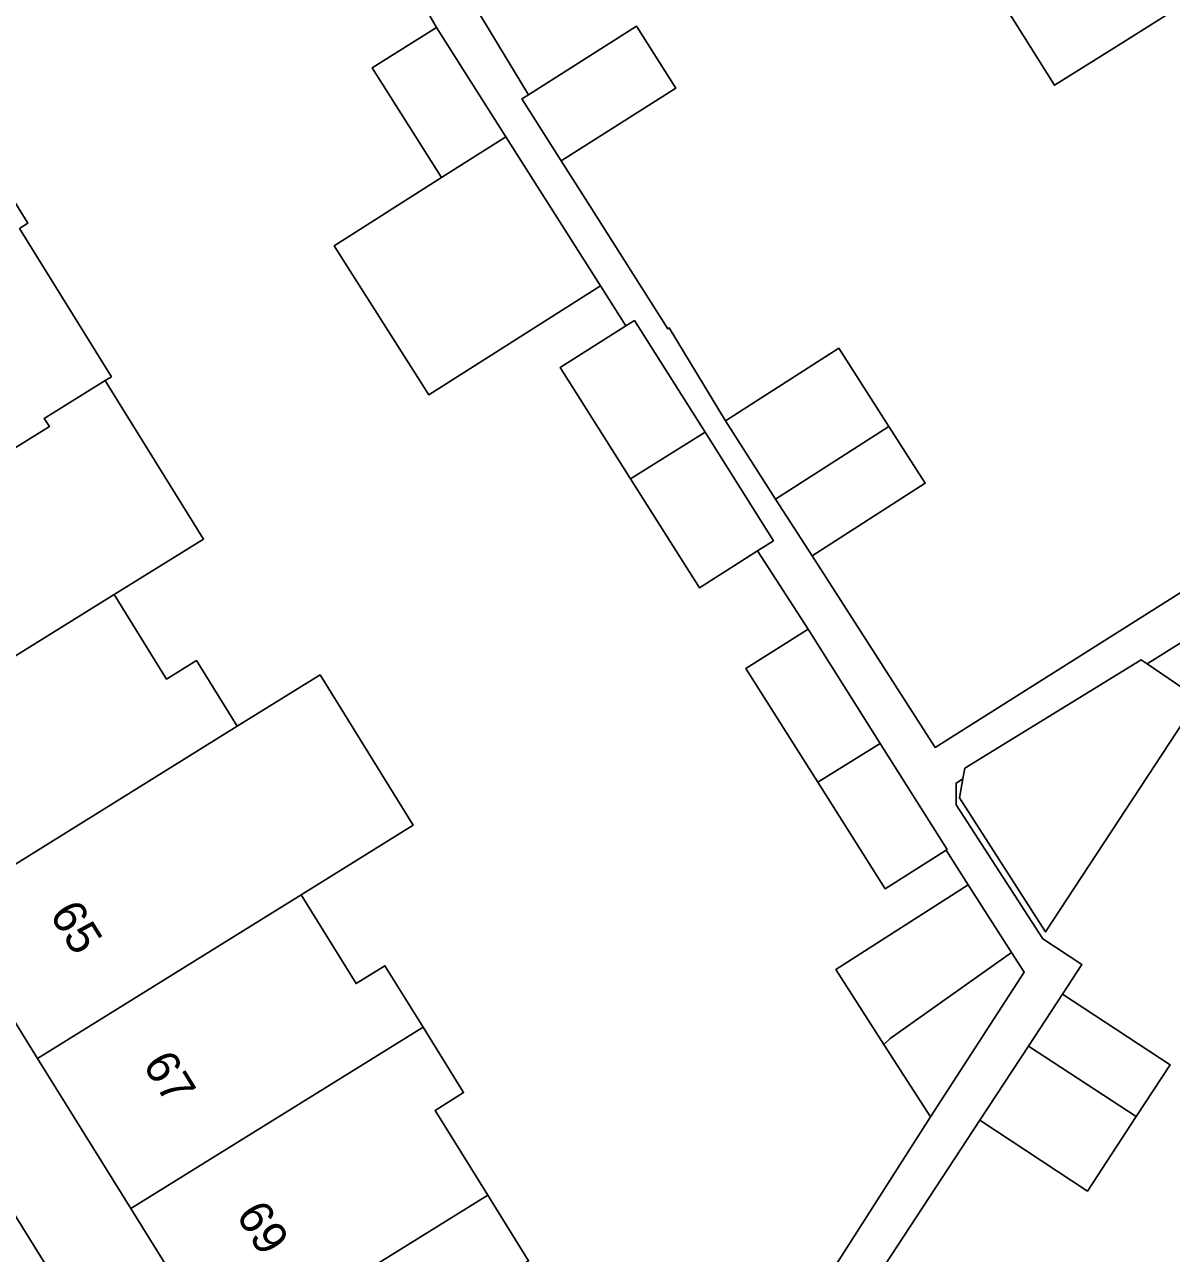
# Model space of a CAD drawing. Extents: x 159280 to 160375, y 384531 to 385872.
# Drawn here: x 160088.12 to 160121.96, y 385062.29 to 385098.53 of the extents above; entities that cross this region are included whole.
import ezdxf

# ---------------------------------------------------------------- set-up
doc = ezdxf.new("R2010")
doc.units = 0
for name, color, linetype in [('IMGEO_Pand', 7, 'Continuous'), ('IMGEO_Pand_nummerreeks', 7, 'Continuous'), ('IMGEO_Voetpad_open', 7, 'Continuous')]:
    doc.layers.add(name, color=color, linetype=linetype)

msp = doc.modelspace()

# ---------------------------------------------------------------- linework, layer by layer
at = {"layer": 'IMGEO_Pand'}
for points in [[(160122.304, 385099.121), (160120.443, 385097.956), (160118.504, 385096.742), (160115.502, 385101.539)], [(160100.426, 385094.019), (160098.381, 385097.253), (160100.271, 385098.447)], [(160100.271, 385098.447), (160102.32, 385095.221)], [(160102.992, 385096.458), (160106.178, 385098.482), (160107.337, 385096.657), (160103.956, 385094.511)], [(160083.251, 385095.791), (160085.442, 385097.151), (160088.222, 385092.673), (160087.97, 385092.517)], [(160102.992, 385096.458), (160102.798, 385096.335), (160103.956, 385094.511)], [(160102.32, 385095.221), (160100.426, 385094.019)], [(160102.32, 385095.221), (160105.11, 385090.829)], [(160105.11, 385090.829), (160100.045, 385087.612), (160097.255, 385092.004), (160100.426, 385094.019)], [(160087.97, 385092.517), (160090.685, 385088.142), (160090.502, 385088.028)], [(160106.002, 385085.128), (160103.923, 385088.415), (160105.861, 385089.64)], [(160105.861, 385089.64), (160106.115, 385089.8), (160108.197, 385086.507)], [(160108.801, 385086.839), (160112.142, 385088.984), (160113.624, 385086.676)], [(160080.257, 385081.333), (160088.856, 385086.672), (160088.706, 385086.913), (160090.502, 385088.028)], [(160090.502, 385088.028), (160090.641, 385087.804), (160093.402, 385083.355), (160090.766, 385081.719)], [(160110.28, 385084.536), (160108.801, 385086.839)], [(160108.197, 385086.507), (160106.002, 385085.128)], [(160108.197, 385086.507), (160110.221, 385083.306), (160109.745, 385083.005)], [(160113.624, 385086.676), (160110.28, 385084.536)], [(160113.624, 385086.676), (160114.697, 385085.004), (160111.357, 385082.859)], [(160109.745, 385083.005), (160108.03, 385081.92), (160106.002, 385085.128)], [(160111.357, 385082.859), (160110.28, 385084.536)], [(160083.007, 385076.903), (160090.766, 385081.719)], [(160090.766, 385081.719), (160092.313, 385079.226), (160093.194, 385079.773), (160094.398, 385077.834)], [(160111.523, 385076.185), (160109.403, 385079.538), (160111.237, 385080.697)], [(160111.237, 385080.697), (160113.365, 385077.329)], [(160115.803, 385076.279), (160115.706, 385075.726), (160118.247, 385071.77), (160122.76, 385078.646), (160121.238, 385079.675)], [(160115.803, 385076.279), (160115.858, 385076.597), (160121.067, 385079.79), (160121.238, 385079.675)], [(160094.398, 385077.834), (160096.841, 385079.35), (160099.592, 385074.919), (160096.279, 385072.862)], [(160085.758, 385072.47), (160094.398, 385077.834)], [(160113.365, 385077.329), (160111.523, 385076.185)], [(160113.365, 385077.329), (160115.341, 385074.201), (160115.313, 385074.183)], [(160115.313, 385074.183), (160113.51, 385073.043), (160111.523, 385076.185)], [(160113.475, 385068.45), (160112.059, 385070.655), (160115.96, 385073.161)], [(160115.96, 385073.161), (160117.242, 385071.165)], [(160096.279, 385072.862), (160088.508, 385068.039)], [(160096.279, 385072.862), (160097.905, 385070.243), (160098.753, 385070.769), (160099.878, 385068.957)], [(160088.508, 385068.039), (160085.758, 385072.47)], [(160117.242, 385071.165), (160113.662, 385068.622), (160113.475, 385068.45)], [(160117.242, 385071.165), (160117.615, 385070.584), (160114.849, 385066.31)], [(160117.741, 385068.402), (160118.745, 385069.931)], [(160118.745, 385069.931), (160121.921, 385067.847), (160120.92, 385066.321)], [(160091.259, 385063.607), (160099.878, 385068.957)], [(160099.878, 385068.957), (160101.076, 385067.027), (160100.235, 385066.505), (160101.788, 385064.003)], [(160114.849, 385066.31), (160113.475, 385068.45)], [(160116.302, 385066.211), (160117.741, 385068.402)], [(160117.741, 385068.402), (160120.92, 385066.321)], [(160088.508, 385068.039), (160091.259, 385063.607)], [(160120.92, 385066.321), (160119.479, 385064.126), (160116.302, 385066.211)], [(160101.788, 385064.003), (160094.011, 385059.174)], [(160101.788, 385064.003), (160102.992, 385062.064), (160102.3, 385061.635), (160103.912, 385059.039)], [(160091.259, 385063.607), (160094.011, 385059.174)]]:
    msp.add_lwpolyline(points, dxfattribs=at)
at = {"layer": 'IMGEO_Voetpad_open'}
for points in [[(160099.509, 385102.224), (160102.992, 385096.458)], [(160098.748, 385101.117), (160100.271, 385098.447)], [(160100.318, 385043.565), (160100.059, 385043.735), (160066.519, 385097.743)], [(160103.956, 385094.511), (160104.729, 385093.294), (160107.103, 385089.556), (160107.144, 385089.582), (160108.801, 385086.839)], [(160105.11, 385090.829), (160105.861, 385089.64)], [(160111.357, 385082.859), (160114.985, 385077.21), (160125.337, 385083.731)], [(160109.745, 385083.005), (160111.237, 385080.697)], [(160121.238, 385079.675), (160126.586, 385083.016)], [(160118.745, 385069.931), (160119.317, 385070.803), (160118.164, 385071.56), (160115.605, 385075.518), (160115.605, 385076.156), (160115.803, 385076.279)], [(160115.313, 385074.183), (160115.96, 385073.161)], [(160114.849, 385066.31), (160107.497, 385054.802)], [(160112.755, 385060.801), (160116.302, 385066.211)]]:
    msp.add_lwpolyline(points, dxfattribs=at)

# ---------------------------------------------------------------- texts
at = {"layer": 'IMGEO_Pand_nummerreeks'}
for s, p in [('65', (160088.84, 385072.285)), ('67', (160091.59, 385067.853)), ('69', (160094.341, 385063.422))]:
    msp.add_text(s, height=1, rotation=301.8281, dxfattribs=at).set_placement(p)

doc.saveas('drawing.dxf')
